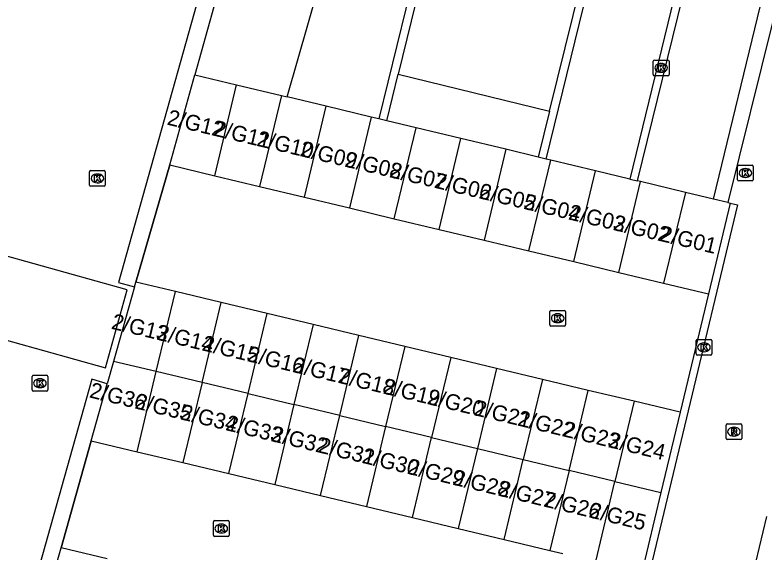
# Model space of a CAD drawing. Extents: x 162812 to 163818, y 381639 to 382470.
# Drawn here: x 163084.27 to 163131.92, y 382101.07 to 382135.2 of the extents above; entities that cross this region are included whole.
import ezdxf

# ---------------------------------------------------------------- set-up
doc = ezdxf.new("R2010")
doc.units = 0
for name, color, linetype in [('IMGEO_Kolk', 7, 'Continuous'), ('IMGEO_Muur', 7, 'Continuous'), ('IMGEO_Pand', 7, 'Continuous'), ('IMGEO_Pand_nummerreeks', 7, 'Continuous'), ('IMGEO_Parkeervlak_open', 7, 'Continuous'), ('IMGEO_Rijbaan_lokaal_open', 7, 'Continuous'), ('IMGEO_Rioolput', 7, 'Continuous'), ('IMGEO_Voetpad_open', 7, 'Continuous')]:
    doc.layers.add(name, color=color, linetype=linetype)

msp = doc.modelspace()

# ---------------------------------------------------------------- linework, layer by layer
at = {"layer": 'IMGEO_Kolk'}
for p, q in [((163124.823, 382131.417), (163124.823, 382132.269)), ((163124.898, 382132.343), (163125.75, 382132.343)), ((163125.824, 382132.269), (163125.824, 382131.417)), ((163125.311, 382132.123), (163125.336, 382132.123)), ((163125.75, 382131.343), (163124.898, 382131.343)), ((163125.334, 382131.563), (163125.309, 382131.563)), ((163130.252, 382125.657), (163131.104, 382125.657)), ((163089.006, 382124.39), (163089.006, 382125.242)), ((163089.081, 382125.316), (163089.933, 382125.316)), ((163090.007, 382125.242), (163090.007, 382124.39)), ((163130.177, 382124.731), (163130.177, 382125.583)), ((163130.665, 382125.437), (163130.69, 382125.437)), ((163131.178, 382125.583), (163131.178, 382124.731)), ((163089.494, 382125.096), (163089.519, 382125.096)), ((163131.104, 382124.657), (163130.252, 382124.657)), ((163130.688, 382124.877), (163130.663, 382124.877)), ((163089.933, 382124.316), (163089.081, 382124.316)), ((163089.517, 382124.536), (163089.492, 382124.536)), ((163118.249, 382115.504), (163118.249, 382116.356)), ((163118.324, 382116.43), (163119.176, 382116.43)), ((163118.737, 382116.21), (163118.762, 382116.21)), ((163119.25, 382116.356), (163119.25, 382115.504)), ((163118.76, 382115.65), (163118.735, 382115.65)), ((163119.176, 382115.43), (163118.324, 382115.43)), ((163127.542, 382113.657), (163127.542, 382114.509)), ((163127.617, 382114.583), (163128.469, 382114.583)), ((163128.03, 382114.363), (163128.055, 382114.363)), ((163128.543, 382114.509), (163128.543, 382113.657)), ((163128.053, 382113.803), (163128.028, 382113.803)), ((163128.469, 382113.583), (163127.617, 382113.583)), ((163085.427, 382112.3), (163086.279, 382112.3)), ((163085.352, 382111.374), (163085.352, 382112.226)), ((163085.84, 382112.08), (163085.865, 382112.08)), ((163086.353, 382112.226), (163086.353, 382111.374)), ((163086.279, 382111.3), (163085.427, 382111.3)), ((163085.863, 382111.52), (163085.838, 382111.52)), ((163096.872, 382102.136), (163096.872, 382102.988)), ((163096.947, 382103.062), (163097.799, 382103.062)), ((163097.36, 382102.842), (163097.385, 382102.842)), ((163097.873, 382102.988), (163097.873, 382102.136)), ((163097.383, 382102.282), (163097.358, 382102.282)), ((163097.799, 382102.062), (163096.947, 382102.062))]:
    msp.add_line(p, q, dxfattribs=at)
for points in [[(163124.823, 382131.417), (163124.823, 382132.269)], [(163124.898, 382132.343), (163125.75, 382132.343)], [(163125.824, 382132.269), (163125.824, 382131.417)], [(163125.144, 382132.043), (163125.267, 382132.043), (163125.267, 382131.892), (163125.397, 382132.043), (163125.561, 382132.043), (163125.415, 382131.892), (163125.568, 382131.643), (163125.416, 382131.643), (163125.331, 382131.807), (163125.267, 382131.74), (163125.267, 382131.643), (163125.144, 382131.643), (163125.144, 382132.043)], [(163125.75, 382131.343), (163124.898, 382131.343)], [(163130.252, 382125.657), (163131.104, 382125.657)], [(163089.006, 382124.39), (163089.006, 382125.242)], [(163089.081, 382125.316), (163089.933, 382125.316)], [(163090.007, 382125.242), (163090.007, 382124.39)], [(163130.177, 382124.731), (163130.177, 382125.583)], [(163130.498, 382125.357), (163130.621, 382125.357), (163130.621, 382125.206), (163130.751, 382125.357), (163130.915, 382125.357), (163130.769, 382125.206), (163130.922, 382124.957), (163130.77, 382124.957), (163130.685, 382125.121), (163130.621, 382125.054), (163130.621, 382124.957), (163130.498, 382124.957), (163130.498, 382125.357)], [(163131.178, 382125.583), (163131.178, 382124.731)], [(163089.327, 382125.016), (163089.45, 382125.016), (163089.45, 382124.865), (163089.58, 382125.016), (163089.744, 382125.016), (163089.598, 382124.865), (163089.751, 382124.616), (163089.599, 382124.616), (163089.514, 382124.78), (163089.45, 382124.713), (163089.45, 382124.616), (163089.327, 382124.616), (163089.327, 382125.016)], [(163131.104, 382124.657), (163130.252, 382124.657)], [(163089.933, 382124.316), (163089.081, 382124.316)], [(163118.249, 382115.504), (163118.249, 382116.356)], [(163118.324, 382116.43), (163119.176, 382116.43)], [(163118.57, 382116.13), (163118.693, 382116.13), (163118.693, 382115.979), (163118.823, 382116.13), (163118.987, 382116.13), (163118.841, 382115.979), (163118.994, 382115.73), (163118.842, 382115.73), (163118.757, 382115.894), (163118.693, 382115.827), (163118.693, 382115.73), (163118.57, 382115.73), (163118.57, 382116.13)], [(163119.25, 382116.356), (163119.25, 382115.504)], [(163119.176, 382115.43), (163118.324, 382115.43)], [(163127.542, 382113.657), (163127.542, 382114.509)], [(163127.617, 382114.583), (163128.469, 382114.583)], [(163127.863, 382114.283), (163127.986, 382114.283), (163127.986, 382114.132), (163128.116, 382114.283), (163128.28, 382114.283), (163128.134, 382114.132), (163128.287, 382113.883), (163128.135, 382113.883), (163128.05, 382114.047), (163127.986, 382113.98), (163127.986, 382113.883), (163127.863, 382113.883), (163127.863, 382114.283)], [(163128.543, 382114.509), (163128.543, 382113.657)], [(163128.469, 382113.583), (163127.617, 382113.583)], [(163085.427, 382112.3), (163086.279, 382112.3)], [(163085.352, 382111.374), (163085.352, 382112.226)], [(163085.673, 382112), (163085.796, 382112), (163085.796, 382111.849), (163085.926, 382112), (163086.09, 382112), (163085.944, 382111.849), (163086.097, 382111.6), (163085.945, 382111.6), (163085.86, 382111.764), (163085.796, 382111.697), (163085.796, 382111.6), (163085.673, 382111.6), (163085.673, 382112)], [(163086.353, 382112.226), (163086.353, 382111.374)], [(163086.279, 382111.3), (163085.427, 382111.3)], [(163096.872, 382102.136), (163096.872, 382102.988)], [(163096.947, 382103.062), (163097.799, 382103.062)], [(163097.193, 382102.762), (163097.316, 382102.762), (163097.316, 382102.611), (163097.446, 382102.762), (163097.61, 382102.762), (163097.464, 382102.611), (163097.617, 382102.362), (163097.465, 382102.362), (163097.38, 382102.526), (163097.316, 382102.459), (163097.316, 382102.362), (163097.193, 382102.362), (163097.193, 382102.762)], [(163097.873, 382102.988), (163097.873, 382102.136)], [(163097.799, 382102.062), (163096.947, 382102.062)]]:
    msp.add_lwpolyline(points, dxfattribs=at)
for centre, start, end in [((163124.9, 382132.267), 91.552, 178.448), ((163124.9, 382132.267), 91.552, 178.448), ((163125.748, 382132.267), 1.552, 88.448), ((163125.748, 382132.267), 1.552, 88.448), ((163124.9, 382131.419), 181.552, 268.448), ((163124.9, 382131.419), 181.552, 268.448), ((163125.748, 382131.419), 271.552, 358.448), ((163125.748, 382131.419), 271.552, 358.448), ((163130.254, 382125.581), 91.552, 178.448), ((163130.254, 382125.581), 91.552, 178.448), ((163131.102, 382125.581), 1.552, 88.448), ((163131.102, 382125.581), 1.552, 88.448), ((163089.083, 382125.24), 91.552, 178.448), ((163089.083, 382125.24), 91.552, 178.448), ((163089.931, 382125.24), 1.552, 88.448), ((163089.931, 382125.24), 1.552, 88.448), ((163130.254, 382124.733), 181.552, 268.448), ((163130.254, 382124.733), 181.552, 268.448), ((163131.102, 382124.733), 271.552, 358.448), ((163131.102, 382124.733), 271.552, 358.448), ((163089.083, 382124.392), 181.552, 268.448), ((163089.083, 382124.392), 181.552, 268.448), ((163089.931, 382124.392), 271.552, 358.448), ((163089.931, 382124.392), 271.552, 358.448), ((163118.326, 382116.354), 91.552, 178.448), ((163118.326, 382116.354), 91.552, 178.448), ((163119.174, 382116.354), 1.552, 88.448), ((163119.174, 382116.354), 1.552, 88.448), ((163118.326, 382115.506), 181.552, 268.448), ((163118.326, 382115.506), 181.552, 268.448), ((163119.174, 382115.506), 271.552, 358.448), ((163119.174, 382115.506), 271.552, 358.448), ((163127.619, 382114.507), 91.552, 178.448), ((163127.619, 382114.507), 91.552, 178.448), ((163128.467, 382114.507), 1.552, 88.448), ((163128.467, 382114.507), 1.552, 88.448), ((163127.619, 382113.659), 181.552, 268.448), ((163127.619, 382113.659), 181.552, 268.448), ((163128.467, 382113.659), 271.552, 358.448), ((163128.467, 382113.659), 271.552, 358.448), ((163085.429, 382112.224), 91.552, 178.448), ((163085.429, 382112.224), 91.552, 178.448), ((163086.277, 382112.224), 1.552, 88.448), ((163086.277, 382112.224), 1.552, 88.448), ((163085.429, 382111.376), 181.552, 268.448), ((163085.429, 382111.376), 181.552, 268.448), ((163086.277, 382111.376), 271.552, 358.448), ((163086.277, 382111.376), 271.552, 358.448), ((163096.949, 382102.986), 91.552, 178.448), ((163096.949, 382102.986), 91.552, 178.448), ((163097.797, 382102.986), 1.552, 88.448), ((163097.797, 382102.986), 1.552, 88.448), ((163096.949, 382102.138), 181.552, 268.448), ((163096.949, 382102.138), 181.552, 268.448), ((163097.797, 382102.138), 271.552, 358.448), ((163097.797, 382102.138), 271.552, 358.448)]:
    msp.add_arc(centre, 0.0765, start, end, dxfattribs=at)
for centre, major_axis, ratio, start_param, end_param in [((163125.31, 382131.843), (-0.387, 0.002), 0.722429, 4.712389, 7.853982), ((163125.335, 382131.843), (-0.39, 0.002), 0.717154, 1.570796, 4.712389), ((163130.664, 382125.157), (-0.387, 0.002), 0.722429, 4.712389, 7.853982), ((163130.689, 382125.157), (-0.39, 0.002), 0.717154, 1.570796, 4.712389), ((163089.493, 382124.816), (-0.387, 0.002), 0.722429, 4.712389, 7.853982), ((163089.518, 382124.816), (-0.39, 0.002), 0.717154, 1.570796, 4.712389), ((163118.736, 382115.93), (-0.387, 0.002), 0.722429, 4.712389, 7.853982), ((163118.761, 382115.93), (-0.39, 0.002), 0.717154, 1.570796, 4.712389), ((163128.029, 382114.083), (-0.387, 0.002), 0.722429, 4.712389, 7.853982), ((163128.054, 382114.083), (-0.39, 0.002), 0.717154, 1.570796, 4.712389), ((163085.839, 382111.8), (-0.387, 0.002), 0.722429, 4.712389, 7.853982), ((163085.864, 382111.8), (-0.39, 0.002), 0.717154, 1.570796, 4.712389), ((163097.359, 382102.562), (-0.387, 0.002), 0.722429, 4.712389, 7.853982), ((163097.384, 382102.562), (-0.39, 0.002), 0.717154, 1.570796, 4.712389)]:
    msp.add_ellipse(centre, major_axis=major_axis, ratio=ratio, start_param=start_param, end_param=end_param, dxfattribs=at)
at = {"layer": 'IMGEO_Muur'}
for points in [[(163094.106, 382125.67), (163091.944, 382118.225)], [(163089.113, 382108.144), (163087.209, 382101.336)]]:
    msp.add_lwpolyline(points, dxfattribs=at)
at = {"layer": 'IMGEO_Pand'}
for points in [[(163094.106, 382125.67), (163095.699, 382131.407)], [(163095.699, 382131.407), (163098.343, 382130.773)], [(163096.958, 382124.987), (163098.343, 382130.773)], [(163098.343, 382130.773), (163101.195, 382130.088)], [(163101.195, 382130.088), (163099.81, 382124.304)], [(163101.195, 382130.088), (163101.556, 382130.002)], [(163104.047, 382129.404), (163101.556, 382130.002)], [(163102.663, 382123.622), (163104.047, 382129.404)], [(163106.899, 382128.719), (163104.047, 382129.404)], [(163106.899, 382128.719), (163105.515, 382122.939)], [(163107.389, 382128.602), (163106.899, 382128.719)], [(163107.886, 382128.483), (163107.389, 382128.602)], [(163109.75, 382128.035), (163107.886, 382128.483)], [(163108.367, 382122.256), (163109.75, 382128.035)], [(163112.602, 382127.351), (163109.75, 382128.035)], [(163111.219, 382121.574), (163112.602, 382127.351)], [(163115.454, 382126.666), (163112.602, 382127.351)], [(163115.454, 382126.666), (163114.072, 382120.891)], [(163117.519, 382126.17), (163115.454, 382126.666)], [(163118.027, 382126.049), (163117.519, 382126.17)], [(163094.106, 382125.67), (163096.958, 382124.987)], [(163116.924, 382120.208), (163118.306, 382125.982)], [(163118.306, 382125.982), (163118.027, 382126.049)], [(163121.158, 382125.297), (163118.306, 382125.982)], [(163119.776, 382119.525), (163121.158, 382125.297)], [(163123.325, 382124.777), (163121.158, 382125.297)], [(163096.958, 382124.987), (163099.81, 382124.304)], [(163123.325, 382124.777), (163123.825, 382124.657)], [(163124.01, 382124.613), (163123.825, 382124.657)], [(163099.81, 382124.304), (163102.663, 382123.622)], [(163122.628, 382118.842), (163124.01, 382124.613)], [(163126.862, 382123.928), (163124.01, 382124.613)], [(163126.862, 382123.928), (163125.481, 382118.16)], [(163128.65, 382123.499), (163126.862, 382123.928)], [(163102.663, 382123.622), (163105.515, 382122.939)], [(163129.714, 382123.244), (163128.333, 382117.477)], [(163129.559, 382123.281), (163128.65, 382123.499)], [(163129.559, 382123.281), (163129.714, 382123.244)], [(163105.515, 382122.939), (163108.367, 382122.256)], [(163108.367, 382122.256), (163111.219, 382121.574)], [(163111.219, 382121.574), (163114.072, 382120.891)], [(163114.072, 382120.891), (163116.924, 382120.208)], [(163116.924, 382120.208), (163119.776, 382119.525)], [(163119.776, 382119.525), (163122.628, 382118.842)], [(163122.628, 382118.842), (163125.481, 382118.16)], [(163091.858, 382117.918), (163091.944, 382118.225)], [(163094.463, 382117.622), (163091.944, 382118.225)], [(163125.481, 382118.16), (163128.333, 382117.477)], [(163091.858, 382117.918), (163090.529, 382113.186)], [(163093.245, 382112.535), (163094.463, 382117.622)], [(163097.377, 382116.925), (163094.463, 382117.622)], [(163096.16, 382111.838), (163097.377, 382116.925)], [(163100.292, 382116.227), (163097.377, 382116.925)], [(163099.074, 382111.14), (163100.292, 382116.227)], [(163103.206, 382115.529), (163100.292, 382116.227)], [(163103.206, 382115.529), (163101.989, 382110.442)], [(163106.121, 382114.832), (163103.206, 382115.529)], [(163104.903, 382109.745), (163106.121, 382114.832)], [(163109.035, 382114.134), (163106.121, 382114.832)], [(163109.035, 382114.134), (163107.817, 382109.047)], [(163111.95, 382113.437), (163109.035, 382114.134)], [(163111.95, 382113.437), (163110.732, 382108.349)], [(163114.864, 382112.739), (163111.95, 382113.437)], [(163090.529, 382113.186), (163090.13, 382111.765)], [(163093.245, 382112.535), (163090.529, 382113.186)], [(163114.864, 382112.739), (163113.646, 382107.652)], [(163117.778, 382112.042), (163114.864, 382112.739)], [(163092.027, 382107.446), (163093.245, 382112.535)], [(163096.16, 382111.838), (163093.245, 382112.535)], [(163096.16, 382111.838), (163094.942, 382106.749)], [(163099.074, 382111.14), (163096.16, 382111.838)], [(163117.778, 382112.042), (163116.561, 382106.954)], [(163120.693, 382111.344), (163117.778, 382112.042)], [(163089.113, 382108.144), (163090.13, 382111.765)], [(163119.475, 382106.256), (163120.693, 382111.344)], [(163123.607, 382110.647), (163120.693, 382111.344)], [(163097.856, 382106.051), (163099.074, 382111.14)], [(163099.074, 382111.14), (163101.989, 382110.442)], [(163101.989, 382110.442), (163100.771, 382105.353)], [(163104.903, 382109.745), (163101.989, 382110.442)], [(163123.607, 382110.647), (163122.389, 382105.559)], [(163126.522, 382109.949), (163123.607, 382110.647)], [(163126.522, 382109.949), (163125.304, 382104.861)], [(163103.685, 382104.656), (163104.903, 382109.745)], [(163104.903, 382109.745), (163107.817, 382109.047)], [(163107.817, 382109.047), (163106.599, 382103.958)], [(163110.732, 382108.349), (163107.817, 382109.047)], [(163089.113, 382108.144), (163092.027, 382107.446)], [(163109.514, 382103.261), (163110.732, 382108.349)], [(163110.732, 382108.349), (163113.646, 382107.652)], [(163113.646, 382107.652), (163112.428, 382102.563)], [(163113.646, 382107.652), (163116.561, 382106.954)], [(163092.027, 382107.446), (163094.942, 382106.749)], [(163094.942, 382106.749), (163097.856, 382106.051)], [(163115.343, 382101.865), (163116.561, 382106.954)], [(163116.561, 382106.954), (163119.475, 382106.256)], [(163119.475, 382106.256), (163118.257, 382101.168)], [(163122.389, 382105.559), (163119.475, 382106.256)], [(163097.856, 382106.051), (163100.771, 382105.353)], [(163100.771, 382105.353), (163103.685, 382104.656)], [(163121.172, 382100.47), (163122.389, 382105.559)], [(163122.389, 382105.559), (163125.304, 382104.861)], [(163103.685, 382104.656), (163106.599, 382103.958)], [(163125.304, 382104.861), (163124.086, 382099.773)], [(163106.599, 382103.958), (163109.514, 382103.261)], [(163109.514, 382103.261), (163112.428, 382102.563)], [(163130.633, 382097.486), (163132.033, 382103.327)], [(163112.428, 382102.563), (163115.343, 382101.865)], [(163115.343, 382101.865), (163118.257, 382101.168)], [(163086.046, 382097.241), (163087.209, 382101.336)], [(163090.127, 382100.638), (163087.209, 382101.336)], [(163118.257, 382101.168), (163119.083, 382100.97)]]:
    msp.add_lwpolyline(points, dxfattribs=at)
at = {"layer": 'IMGEO_Parkeervlak_open'}
for points in [[(163069.93, 382139.013), (163071.032, 382138.675), (163074.515, 382150.994), (163098.192, 382144.406), (163090.853, 382118.199), (163091.858, 382117.918)], [(163099.314, 382144.396), (163095.699, 382131.407)], [(163128.65, 382123.499), (163131.809, 382136.528), (163127.019, 382137.696)], [(163090.13, 382111.765), (163089.146, 382112.062), (163081.605, 382085.282), (163079.424, 382085.941), (163080.019, 382087.859), (163065.988, 382092.126), (163065.424, 382090.228), (163059.693, 382091.916)]]:
    msp.add_lwpolyline(points, dxfattribs=at)
at = {"layer": 'IMGEO_Rijbaan_lokaal_open'}
for points in [[(163101.556, 382130.002), (163105.54, 382143.912)], [(163110.806, 382142.611), (163107.389, 382128.602)], [(163111.085, 382141.568), (163108.609, 382131.441)], [(163118.027, 382126.049), (163121.453, 382140.059)], [(163118.236, 382129.094), (163120.718, 382139.213)], [(163126.734, 382138.788), (163123.325, 382124.777)], [(163123.825, 382124.657), (163127.019, 382137.696)], [(163132.413, 382134.805), (163129.559, 382123.281)], [(163107.886, 382128.483), (163108.609, 382131.441)], [(163118.236, 382129.094), (163117.519, 382126.17)], [(163091.944, 382118.225), (163094.106, 382125.67)], [(163129.714, 382123.244), (163130.175, 382123.133), (163120.073, 382080.932), (163119.585, 382081.072)], [(163128.333, 382117.477), (163126.522, 382109.949)], [(163087.209, 382101.336), (163089.113, 382108.144)]]:
    msp.add_lwpolyline(points, dxfattribs=at)
at = {"layer": 'IMGEO_Rioolput'}
for p, q in [((163129.446, 382108.289), (163129.446, 382109.141)), ((163129.521, 382109.215), (163130.373, 382109.215)), ((163129.934, 382108.995), (163129.959, 382108.995)), ((163130.447, 382109.141), (163130.447, 382108.289)), ((163130.373, 382108.215), (163129.521, 382108.215)), ((163129.957, 382108.435), (163129.932, 382108.435))]:
    msp.add_line(p, q, dxfattribs=at)
for points in [[(163129.446, 382108.289), (163129.446, 382109.141)], [(163129.521, 382109.215), (163130.373, 382109.215)], [(163130.447, 382109.141), (163130.447, 382108.289)], [(163130.035, 382108.913), (163129.783, 382108.915), (163129.783, 382108.515)], [(163129.783, 382108.515), (163129.907, 382108.515), (163129.907, 382108.677), (163129.918, 382108.677)], [(163129.961, 382108.834), (163129.907, 382108.834), (163129.907, 382108.753)], [(163129.907, 382108.753), (163129.959, 382108.753)], [(163129.965, 382108.648), (163130.036, 382108.515), (163130.176, 382108.515), (163130.111, 382108.641)], [(163130.373, 382108.215), (163129.521, 382108.215)]]:
    msp.add_lwpolyline(points, dxfattribs=at)
for centre, radius, start, end in [((163129.523, 382109.139), 0.0765, 91.552, 178.448), ((163129.523, 382109.139), 0.0765, 91.552, 178.448), ((163130.371, 382109.139), 0.0765, 1.552, 88.448), ((163130.371, 382109.139), 0.0765, 1.552, 88.448), ((163129.917, 382108.624), 0.0533, 26.0293, 88.6989), ((163129.943, 382108.942), 0.19, 274.7715, 282.9687), ((163129.967, 382108.738), 0.0964, 77.0061, 93.1865), ((163129.981, 382108.795), 0.0378, 276.6634, 79.6772), ((163130.034, 382108.803), 0.109, 350.3612, 89.416), ((163130.032, 382108.803), 0.112, 277.5842, 350.9817), ((163130.016, 382108.588), 0.108, 29.5134, 73.7905), ((163129.523, 382108.291), 0.0765, 181.552, 268.448), ((163129.523, 382108.291), 0.0765, 181.552, 268.448), ((163130.371, 382108.291), 0.0765, 271.552, 358.448), ((163130.371, 382108.291), 0.0765, 271.552, 358.448)]:
    msp.add_arc(centre, radius, start, end, dxfattribs=at)
for centre, major_axis, ratio, start_param, end_param in [((163129.933, 382108.715), (-0.387, 0.002), 0.722429, 4.712389, 7.853982), ((163129.958, 382108.715), (-0.39, 0.002), 0.717154, 1.570796, 4.712389)]:
    msp.add_ellipse(centre, major_axis=major_axis, ratio=ratio, start_param=start_param, end_param=end_param, dxfattribs=at)
at = {"layer": 'IMGEO_Voetpad_open'}
for points in [[(163108.609, 382131.441), (163118.236, 382129.094)], [(163090.027, 382112.772), (163091.402, 382117.729), (163083.524, 382119.934), (163082.122, 382114.984), (163090.027, 382112.772)]]:
    msp.add_lwpolyline(points, dxfattribs=at)

# ---------------------------------------------------------------- texts
at = {"layer": 'IMGEO_Pand_nummerreeks'}
for s, rotation, p in [('2/G12', 346.7113, (163093.881, 382128.243)), ('2/G11', 346.7113, (163096.837, 382127.545)), ('2/G10', 346.7113, (163099.576, 382126.898)), ('2/G09', 346.7113, (163102.323, 382126.25)), ('2/G08', 346.7113, (163105.172, 382125.577)), ('2/G07', 346.7113, (163108.011, 382124.906)), ('2/G06', 346.7113, (163110.854, 382124.235)), ('2/G05', 346.7113, (163113.696, 382123.563)), ('2/G04', 346.7113, (163116.539, 382122.892)), ('2/G03', 346.7113, (163119.382, 382122.221)), ('2/G02', 346.7113, (163122.218, 382121.551)), ('2/G01', 346.7113, (163125.174, 382120.853)), ('2/G13', 346.6011, (163090.339, 382115.268)), ('2/G14', 346.6011, (163093.217, 382114.582)), ('2/G15', 346.6011, (163096.095, 382113.897)), ('2/G16', 346.6011, (163098.973, 382113.211)), ('2/G17', 346.6011, (163101.852, 382112.525)), ('2/G18', 346.6011, (163104.733, 382111.839)), ('2/G36', 346.4989, (163088.946, 382110.903)), ('2/G19', 346.6011, (163107.605, 382111.155)), ('2/G20', 346.6011, (163110.401, 382110.489)), ('2/G35', 346.4989, (163091.831, 382110.211)), ('2/G34', 346.4989, (163094.717, 382109.518)), ('2/G21', 346.6011, (163113.383, 382109.779)), ('2/G22', 346.6011, (163116.148, 382109.12)), ('2/G33', 346.4989, (163097.602, 382108.825)), ('2/G32', 346.4989, (163100.481, 382108.134)), ('2/G23', 346.6011, (163119.032, 382108.433)), ('2/G24', 346.6011, (163121.911, 382107.747)), ('2/G31', 346.4989, (163103.48, 382107.414)), ('2/G30', 346.4989, (163106.261, 382106.746)), ('2/G29', 346.4989, (163109.141, 382106.055)), ('2/G28', 346.4989, (163112.032, 382105.36)), ('2/G27', 346.4989, (163114.915, 382104.668)), ('2/G26', 346.4989, (163117.8, 382103.975)), ('2/G25', 346.4989, (163120.685, 382103.283))]:
    msp.add_text(s, height=1, rotation=rotation, dxfattribs=at).set_placement(p)

doc.saveas('drawing.dxf')
